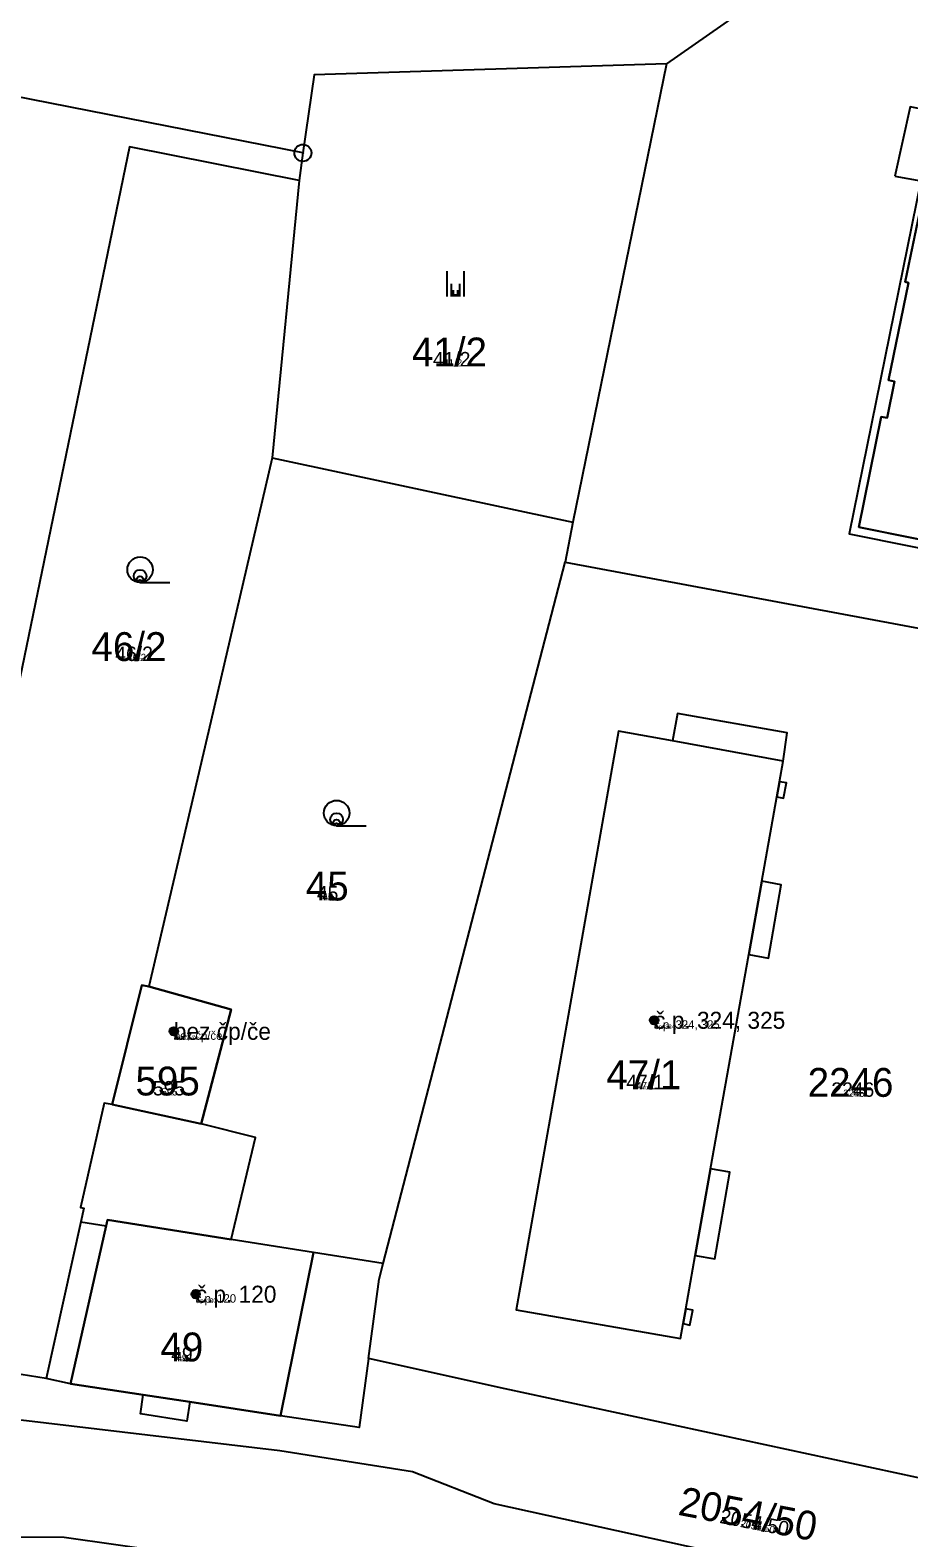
# Model space of a CAD drawing. Extents: x -744652 to -739090, y -980828 to -975855.
# Drawn here: x -742671.1 to -742619.3, y -978620.9 to -978532.1 of the extents above; entities that cross this region are included whole.
import ezdxf

# ---------------------------------------------------------------- set-up
doc = ezdxf.new("R2010")
doc.units = 0
for name, color, linetype in [('KAT_02_hranice parcel', 7, 'Continuous'), ('KAT_03_1000_st čísla parcelní', 7, 'Continuous'), ('KAT_03_1000_čísla parcelní', 7, 'Continuous'), ('KAT_03_1000_čísla popisná', 7, 'Continuous'), ('KAT_03_100_st čísla parcelní', 7, 'Continuous'), ('KAT_03_100_čísla parcelní', 7, 'Continuous'), ('KAT_03_100_čísla popisná', 7, 'Continuous'), ('KAT_03_250_st čísla parcelní', 7, 'Continuous'), ('KAT_03_250_čísla parcelní', 7, 'Continuous'), ('KAT_03_250_čísla popisná', 7, 'Continuous'), ('KAT_03_500_st čísla parcelní', 7, 'Continuous'), ('KAT_03_500_čísla parcelní', 7, 'Continuous'), ('KAT_03_500_čísla popisná', 7, 'Continuous'), ('KAT_04_vnitřní kresba', 7, 'Continuous'), ('KAT_05_1000_značky kultur', 7, 'Continuous'), ('KAT_05_100_značky kultur', 7, 'Continuous'), ('KAT_05_250_značky kultur', 7, 'Continuous'), ('KAT_05_500_značky kultur', 7, 'Continuous'), ('KAT_07_1000_značky budov', 7, 'Continuous'), ('KAT_07_100_značky budov', 7, 'Continuous'), ('KAT_07_500_značky budov', 7, 'Continuous'), ('KAT_10_věcná břemena', 7, 'Continuous'), ('KAT_11_značky bodu BP', 7, 'Continuous'), ('KAT_14_plocha_budovy', 7, 'Continuous')]:
    doc.layers.add(name, color=color, linetype=linetype)

msp = doc.modelspace()

# ---------------------------------------------------------------- linework, layer by layer
at = {"layer": 'KAT_02_hranice parcel'}
for p, q in [((-742625.56, -978528.48), (-742633.57, -978534.1)), ((-742633.57, -978534.1), (-742639.1, -978561.1)), ((-742655.01, -978539.34), (-742655.23, -978540.96)), ((-742655.23, -978540.96), (-742656.83, -978557.31)), ((-742656.83, -978557.31), (-742639.1, -978561.1)), ((-742639.1, -978561.1), (-742639.54, -978563.45)), ((-742650.28, -978604.78), (-742639.54, -978563.45)), ((-742661.02, -978596.56), (-742666.26, -978595.41)), ((-742670.16, -978611.55), (-742676.07, -978610.64))]:
    msp.add_line(p, q, dxfattribs=at)
for points in [[(-742620.11, -978540.71), (-742618.57, -978540.99), (-742622.81, -978561.78), (-742608.23, -978564.71), (-742601.44, -978531.52), (-742616.11, -978528.47), (-742617.85, -978536.89), (-742619.2, -978536.62), (-742620.11, -978540.71)], [(-742633.57, -978534.1), (-742654.35, -978534.73), (-742655.01, -978539.34)], [(-742655.01, -978539.34), (-742675.63, -978535.29), (-742678.03, -978545.97)], [(-742655.23, -978540.96), (-742665.24, -978538.98), (-742674.04, -978581.54)], [(-742656.83, -978557.31), (-742660.44, -978572.85), (-742664.1, -978588.46)], [(-742639.54, -978563.45), (-742574.84, -978575.54), (-742583.67, -978623.81)], [(-742632.59, -978608.32), (-742632.2, -978608.41), (-742632.01, -978607.53), (-742632.44, -978607.45), (-742631.88, -978604.31), (-742630.73, -978604.5), (-742629.83, -978599.4), (-742630.97, -978599.2), (-742628.72, -978586.58), (-742627.56, -978586.78), (-742626.81, -978582.46), (-742627.95, -978582.25), (-742627.06, -978577.28), (-742626.67, -978577.36), (-742626.49, -978576.46), (-742626.91, -978576.4), (-742626.69, -978575.18), (-742626.46, -978573.51), (-742632.92, -978572.37), (-742633.22, -978573.99), (-742636.4, -978573.41), (-742642.43, -978607.52), (-742632.75, -978609.21), (-742632.59, -978608.32)], [(-742666.26, -978595.41), (-742664.5, -978588.39), (-742664.1, -978588.46)], [(-742664.1, -978588.46), (-742659.24, -978589.82), (-742661.02, -978596.56)], [(-742666.26, -978595.41), (-742666.73, -978595.33), (-742668.12, -978601.48), (-742667.93, -978601.52), (-742668.1, -978602.33), (-742670.16, -978611.55)], [(-742650.28, -978604.78), (-742654.38, -978604.13), (-742659.25, -978603.36), (-742657.81, -978597.36), (-742661.02, -978596.56)], [(-742651.15, -978610.37), (-742650.52, -978605.71), (-742650.28, -978604.78)], [(-742651.15, -978610.37), (-742651.7, -978614.45), (-742656.33, -978613.75), (-742661.67, -978612.94), (-742661.85, -978614.07), (-742664.58, -978613.63), (-742664.44, -978612.52), (-742668.71, -978611.87), (-742670.16, -978611.55)], [(-742603.48, -978620.7), (-742643.08, -978612.17), (-742651.15, -978610.37)], [(-742522.65, -978636.07), (-742549.97, -978633.28), (-742570.9, -978630.86), (-742578.86, -978629.74), (-742582.72, -978630.81), (-742604.63, -978627.47), (-742606.59, -978627.11), (-742643.73, -978618.95), (-742648.55, -978617.06), (-742656.38, -978615.82), (-742687.27, -978612.16), (-742690.29, -978611.84), (-742693.32, -978611.73), (-742696.29, -978611.66), (-742699.31, -978611.74), (-742704.32, -978612.08), (-742722.21, -978614.75), (-742725.22, -978615.06), (-742728.22, -978615.18), (-742731.2, -978615.09), (-742734.19, -978614.83)]]:
    msp.add_lwpolyline(points, dxfattribs=at)
at = {"layer": 'KAT_03_1000_čísla popisná'}
for centre in [(-742634.3, -978590.45), (-742634.3, -978590.45), (-742662.62, -978591.1), (-742662.62, -978591.1), (-742661.33, -978606.59), (-742661.33, -978606.59)]:
    msp.add_circle(centre, 0.25, dxfattribs=at)
at = {"layer": 'KAT_03_100_čísla popisná'}
for centre in [(-742634.3, -978590.45), (-742634.3, -978590.45), (-742662.62, -978591.1), (-742662.62, -978591.1), (-742661.33, -978606.59), (-742661.33, -978606.59)]:
    msp.add_circle(centre, 0.025, dxfattribs=at)
at = {"layer": 'KAT_03_250_čísla popisná'}
for centre in [(-742634.3, -978590.45), (-742634.3, -978590.45), (-742662.62, -978591.1), (-742662.62, -978591.1), (-742661.33, -978606.59), (-742661.33, -978606.59)]:
    msp.add_circle(centre, 0.0625, dxfattribs=at)
at = {"layer": 'KAT_03_500_čísla popisná'}
for centre in [(-742634.3, -978590.45), (-742634.3, -978590.45), (-742662.62, -978591.1), (-742662.62, -978591.1), (-742661.33, -978606.59), (-742661.33, -978606.59)]:
    msp.add_circle(centre, 0.125, dxfattribs=at)
at = {"layer": 'KAT_04_vnitřní kresba'}
for p, q in [((-742619.49, -978546.93), (-742615.78, -978529.04)), ((-742620.48, -978552.74), (-742619.3, -978546.99)), ((-742619.3, -978546.99), (-742619.49, -978546.93)), ((-742620.56, -978554.95), (-742620.12, -978552.81)), ((-742620.12, -978552.81), (-742620.48, -978552.74)), ((-742622.23, -978561.39), (-742620.91, -978554.9)), ((-742620.91, -978554.9), (-742620.56, -978554.95)), ((-742608.46, -978564.17), (-742622.23, -978561.39)), ((-742626.69, -978575.18), (-742633.22, -978573.99)), ((-742626.91, -978576.4), (-742627.06, -978577.28)), ((-742627.95, -978582.25), (-742628.72, -978586.58)), ((-742630.97, -978599.2), (-742631.88, -978604.31)), ((-742668.71, -978611.87), (-742666.62, -978602.57)), ((-742668.1, -978602.33), (-742666.62, -978602.57)), ((-742666.62, -978602.57), (-742666.54, -978602.21)), ((-742666.54, -978602.21), (-742659.25, -978603.36)), ((-742654.38, -978604.13), (-742656.33, -978613.75)), ((-742632.44, -978607.45), (-742632.59, -978608.32)), ((-742661.67, -978612.94), (-742664.44, -978612.52))]:
    msp.add_line(p, q, dxfattribs=at)
at = {"layer": 'KAT_05_1000_značky kultur'}
for p, q in [((-742646.511, -978547.81), (-742646.511, -978546.31)), ((-742645.51, -978547.81), (-742645.51, -978546.31)), ((-742664.613, -978564.65), (-742662.863, -978564.65)), ((-742653.023, -978578.99), (-742651.273, -978578.99))]:
    msp.add_line(p, q, dxfattribs=at)
for centre in [(-742664.613, -978563.9), (-742653.023, -978578.24)]:
    msp.add_circle(centre, 0.75, dxfattribs=at)
at = {"layer": 'KAT_05_100_značky kultur'}
for p, q in [((-742646.051, -978547.81), (-742646.051, -978547.66)), ((-742645.951, -978547.81), (-742645.951, -978547.66)), ((-742664.619, -978564.65), (-742664.444, -978564.65)), ((-742653.029, -978578.99), (-742652.854, -978578.99))]:
    msp.add_line(p, q, dxfattribs=at)
for centre in [(-742664.619, -978564.575), (-742653.029, -978578.915)]:
    msp.add_circle(centre, 0.075, dxfattribs=at)
at = {"layer": 'KAT_05_250_značky kultur'}
for p, q in [((-742646.128, -978547.81), (-742646.128, -978547.435)), ((-742645.878, -978547.81), (-742645.878, -978547.435)), ((-742664.618, -978564.65), (-742664.181, -978564.65)), ((-742653.028, -978578.99), (-742652.591, -978578.99))]:
    msp.add_line(p, q, dxfattribs=at)
for centre in [(-742664.618, -978564.462), (-742653.028, -978578.802)]:
    msp.add_circle(centre, 0.187, dxfattribs=at)
at = {"layer": 'KAT_05_500_značky kultur'}
for p, q in [((-742646.255, -978547.81), (-742646.255, -978547.06)), ((-742645.755, -978547.81), (-742645.755, -978547.06)), ((-742664.617, -978564.65), (-742663.742, -978564.65)), ((-742653.027, -978578.99), (-742652.152, -978578.99))]:
    msp.add_line(p, q, dxfattribs=at)
for centre in [(-742664.616, -978564.275), (-742653.026, -978578.615)]:
    msp.add_circle(centre, 0.375, dxfattribs=at)
at = {"layer": 'KAT_07_1000_značky budov'}
for centre in [(-742634.307, -978590.449), (-742662.627, -978591.099), (-742661.337, -978606.589)]:
    msp.add_circle(centre, 0.175, dxfattribs=at)
at = {"layer": 'KAT_07_100_značky budov'}
for centre in [(-742634.301, -978590.45), (-742662.621, -978591.1), (-742661.331, -978606.59)]:
    msp.add_circle(centre, 0.0175, dxfattribs=at)
at = {"layer": 'KAT_07_500_značky budov'}
for centre, radius in [((-742634.303, -978590.45), 0.0875), ((-742634.302, -978590.45), 0.0438), ((-742662.623, -978591.1), 0.0875), ((-742662.622, -978591.1), 0.0438), ((-742661.333, -978606.59), 0.0875), ((-742661.332, -978606.59), 0.0438)]:
    msp.add_circle(centre, radius, dxfattribs=at)
at = {"layer": 'KAT_10_věcná břemena'}
msp.add_lwpolyline([(-742612.55, -978632.12), (-742641.67, -978624.81), (-742669.08, -978620.92), (-742706.88, -978620.85), (-742736.16, -978619.17), (-742737.02, -978621.05), (-742706.92, -978622.05), (-742669.16, -978622.12), (-742641.91, -978625.99), (-742612.75, -978633.3)], dxfattribs=at)
at = {"layer": 'KAT_11_značky bodu BP'}
for radius in [0.5, 0.0303]:
    msp.add_circle((-742655.01, -978539.34), radius, dxfattribs=at)
at = {"layer": 'KAT_14_plocha_budovy'}
for points in [[(-742622.23, -978561.39), (-742608.46, -978564.17), (-742601.87, -978531.88), (-742615.78, -978529.04), (-742619.49, -978546.93), (-742619.3, -978546.99), (-742620.48, -978552.74), (-742620.12, -978552.81), (-742620.56, -978554.95), (-742620.91, -978554.9)], [(-742642.43, -978607.52), (-742632.75, -978609.21), (-742632.59, -978608.32), (-742632.44, -978607.45), (-742631.88, -978604.31), (-742630.97, -978599.2), (-742628.72, -978586.58), (-742627.95, -978582.25), (-742627.06, -978577.28), (-742626.91, -978576.4), (-742626.69, -978575.18), (-742633.22, -978573.99), (-742636.4, -978573.41)], [(-742666.26, -978595.41), (-742661.02, -978596.56), (-742659.24, -978589.82), (-742664.1, -978588.46), (-742664.5, -978588.39)], [(-742668.71, -978611.87), (-742664.44, -978612.52), (-742661.67, -978612.94), (-742656.33, -978613.75), (-742654.38, -978604.13), (-742659.25, -978603.36), (-742666.54, -978602.21), (-742666.62, -978602.57)]]:
    msp.add_lwpolyline(points, close=True, dxfattribs=at)

# ---------------------------------------------------------------- texts
at = {"layer": 'KAT_03_1000_st čísla parcelní'}
for s, p in [('595', (-742664.884, -978594.88)), ('47/1', (-742637.121, -978594.51)), ('49', (-742663.412, -978610.55))]:
    msp.add_text(s, height=1.7, dxfattribs=at).set_placement(p)
at = {"layer": 'KAT_03_1000_čísla parcelní'}
for s, p in [('41/2', (-742648.581, -978551.92)), ('46/2', (-742667.481, -978569.28)), ('45', (-742654.842, -978583.39)), ('2246', (-742625.247, -978594.96))]:
    msp.add_text(s, height=1.7, dxfattribs=at).set_placement(p)
msp.add_text('2054/50', height=1.7, rotation=349, dxfattribs=at).set_placement((-742632.949, -978619.582))
at = {"layer": 'KAT_03_1000_čísla popisná'}
for s, height, p in [('bez čp/če', 1, (-742662.62, -978591.6)), ('č.p. 324, 325', 1, (-742634.3, -978590.95)), ('595', 0.017, (-742662.857, -978594.88)), ('47/1', 0.017, (-742634.789, -978594.51)), ('č.p. 120', 1, (-742661.33, -978607.09)), ('49', 0.017, (-742662.16, -978610.55))]:
    msp.add_text(s, height=height, dxfattribs=at).set_placement(p)
at = {"layer": 'KAT_03_100_st čísla parcelní'}
for s, p in [('595', (-742663.041, -978594.88)), ('47/1', (-742635.001, -978594.51)), ('49', (-742662.274, -978610.55))]:
    msp.add_text(s, height=0.17, dxfattribs=at).set_placement(p)
at = {"layer": 'KAT_03_100_čísla parcelní'}
for s, p in [('41/2', (-742646.358, -978551.92)), ('46/2', (-742664.945, -978569.28)), ('45', (-742653.661, -978583.39)), ('2246', (-742622.735, -978594.96))]:
    msp.add_text(s, height=0.17, dxfattribs=at).set_placement(p)
msp.add_text('2054/50', height=0.17, rotation=349, dxfattribs=at).set_placement((-742628.503, -978620.446))
at = {"layer": 'KAT_03_100_čísla popisná'}
for s, height, p in [('bez čp/če', 0.1, (-742662.62, -978591.6)), ('č.p. 324, 325', 0.1, (-742634.3, -978590.95)), ('595', 0.0017, (-742662.838, -978594.88)), ('47/1', 0.0017, (-742634.768, -978594.51)), ('č.p. 120', 0.1, (-742661.33, -978607.09)), ('49', 0.0017, (-742662.148, -978610.55))]:
    msp.add_text(s, height=height, dxfattribs=at).set_placement(p)
at = {"layer": 'KAT_03_250_st čísla parcelní'}
for s, p in [('47/1', (-742635.354, -978594.51)), ('595', (-742663.348, -978594.88)), ('49', (-742662.463, -978610.55))]:
    msp.add_text(s, height=0.425, dxfattribs=at).set_placement(p)
at = {"layer": 'KAT_03_250_čísla parcelní'}
for s, p in [('41/2', (-742646.729, -978551.92)), ('46/2', (-742665.368, -978569.28)), ('45', (-742653.858, -978583.39)), ('2246', (-742623.154, -978594.96))]:
    msp.add_text(s, height=0.425, dxfattribs=at).set_placement(p)
msp.add_text('2054/50', height=0.425, rotation=349, dxfattribs=at).set_placement((-742629.244, -978620.302))
at = {"layer": 'KAT_03_250_čísla popisná'}
for s, height, p in [('bez čp/če', 0.25, (-742662.62, -978591.6)), ('č.p. 324, 325', 0.25, (-742634.3, -978590.95)), ('595', 0.00425, (-742662.841, -978594.88)), ('47/1', 0.00425, (-742634.771, -978594.51)), ('č.p. 120', 0.25, (-742661.33, -978607.09)), ('49', 0.00425, (-742662.15, -978610.55))]:
    msp.add_text(s, height=height, dxfattribs=at).set_placement(p)
at = {"layer": 'KAT_03_500_st čísla parcelní'}
for s, p in [('595', (-742663.86, -978594.88)), ('47/1', (-742635.943, -978594.51)), ('49', (-742662.78, -978610.55))]:
    msp.add_text(s, height=0.85, dxfattribs=at).set_placement(p)
at = {"layer": 'KAT_03_500_čísla parcelní'}
for s, p in [('41/2', (-742647.346, -978551.92)), ('46/2', (-742666.072, -978569.28)), ('45', (-742654.186, -978583.39)), ('2246', (-742623.852, -978594.96))]:
    msp.add_text(s, height=0.85, dxfattribs=at).set_placement(p)
msp.add_text('2054/50', height=0.85, rotation=349, dxfattribs=at).set_placement((-742630.479, -978620.062))
at = {"layer": 'KAT_03_500_čísla popisná'}
for s, height, p in [('č.p. 324, 325', 0.5, (-742634.3, -978590.95)), ('bez čp/če', 0.5, (-742662.62, -978591.6)), ('595', 0.0085, (-742662.846, -978594.88)), ('47/1', 0.0085, (-742634.777, -978594.51)), ('č.p. 120', 0.5, (-742661.33, -978607.09)), ('49', 0.0085, (-742662.153, -978610.55))]:
    msp.add_text(s, height=height, dxfattribs=at).set_placement(p)

doc.saveas('drawing.dxf')
